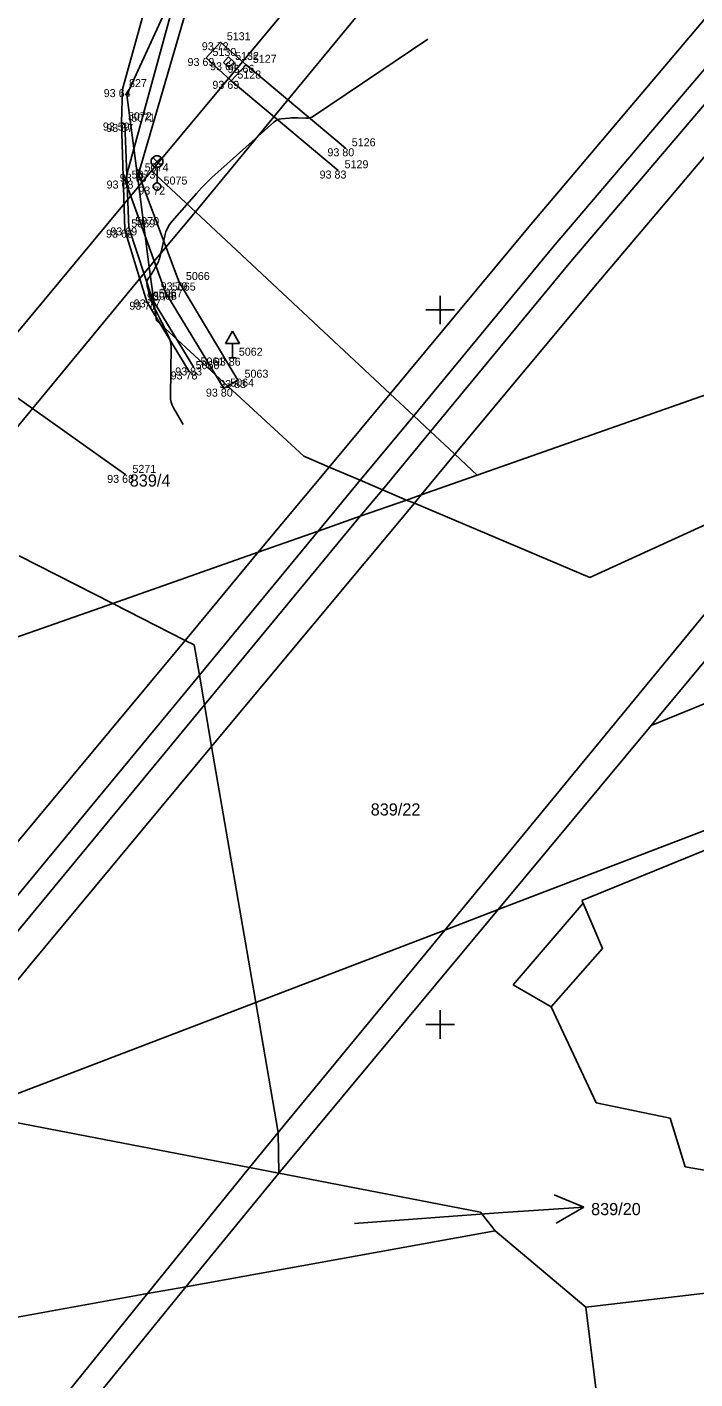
# Model space of a CAD drawing. Extents: x -711081 to -709338, y -1025122 to -1024092.
# Drawn here: x -709764.45 to -709741.09, y -1024537.41 to -1024490.1 of the extents above; entities that cross this region are included whole.
import ezdxf

# ---------------------------------------------------------------- set-up
doc = ezdxf.new("R2010")
doc.units = 0
for name, color, linetype in [('Ex_Minor Contours', 7, 'Continuous'), ('Z_body', 7, 'Continuous'), ('Z_body_cisla', 7, 'Continuous'), ('Z_body_vysky_redukovane', 7, 'Continuous'), ('Z_dopravni_znacky', 7, 'Continuous'), ('Z_hektometricka_sit', 7, 'Continuous'), ('Z_katastr_cisla_pozemkova', 7, 'Continuous'), ('Z_katastr_hranice', 7, 'Continuous'), ('Z_katastr_parcelni_cislo_odkaz', 7, 'Continuous'), ('Z_katastr_vnitrni_kresba', 7, 'Continuous'), ('Z_komunikace', 7, 'Continuous'), ('Z_komunikace_osa', 7, 'Continuous'), ('Z_obruba', 7, 'Continuous'), ('Z_rozhranni', 7, 'Continuous'), ('Z_site_kanalizace_znaky', 7, 'Continuous'), ('Z_site_vo_znaky', 7, 'Continuous'), ('Z_svodidlo_betonove', 7, 'Continuous'), ('Z_zlabek', 7, 'Continuous')]:
    doc.layers.add(name, color=color, linetype=linetype)

# ---------------------------------------------------------------- blocks, each defined once
blk = doc.blocks.new('POINT_DISPLAY')
blk.add_line((0, 0), (0, 0))
blk = doc.blocks.new('Z34')
for p, q in [((-0.2, 0.93), (-0.15, 1.02)), ((-0.15, 1.02), (-0.05, 1.07)), ((0.15, 0.72), (-0.15, 1.02)), ((0.15, 1.02), (-0.15, 0.72)), ((-0.05, 1.07), (0.05, 1.07)), ((0.05, 1.07), (0.15, 1.02)), ((0.15, 1.02), (0.2, 0.93)), ((-0.2, 0.82), (-0.2, 0.93)), ((-0.15, 0.72), (-0.2, 0.82)), ((-0.05, 0.68), (-0.15, 0.72)), ((0.05, 0.68), (-0.05, 0.68)), ((0, 0.13), (0, 0.68)), ((0.15, 0.72), (0.05, 0.68)), ((0.2, 0.82), (0.15, 0.72)), ((0.2, 0.93), (0.2, 0.82)), ((-0.13, 0.03), (-0.1, 0.08)), ((-0.13, -0.03), (-0.13, 0.03)), ((-0.1, 0.08), (-0.08, 0.1)), ((-0.08, 0.1), (-0.03, 0.13)), ((-0.03, 0.13), (0.03, 0.13)), ((0.03, 0.13), (0.08, 0.1)), ((0.08, 0.1), (0.1, 0.08)), ((0.1, 0.08), (0.13, 0.03)), ((0.13, 0.03), (0.13, -0.03)), ((-0.1, -0.08), (-0.13, -0.03)), ((-0.08, -0.1), (-0.1, -0.08)), ((-0.03, -0.13), (-0.08, -0.1)), ((0.03, -0.13), (-0.03, -0.13)), ((0.08, -0.1), (0.03, -0.13)), ((0.1, -0.08), (0.08, -0.1)), ((0.13, -0.03), (0.1, -0.08))]:
    blk.add_line(p, q)
blk = doc.blocks.new('Z46260')
for p, q in [((0.13, 0.13), (-0.13, 0.13)), ((-0.13, 0.13), (-0.13, -0.13)), ((0.13, 0), (-0.13, 0)), ((0.13, -0.13), (0.13, 0.13)), ((-0.13, -0.13), (0.13, -0.13))]:
    blk.add_line(p, q)
blk = doc.blocks.new('Z527')
for p, q in [((0, 0.93), (-0.25, 0.5)), ((-0.25, 0.5), (0.25, 0.5)), ((0.25, 0.5), (0, 0.93)), ((0, 0), (0, 0.5)), ((-0.13, 0), (0.13, 0))]:
    blk.add_line(p, q)

msp = doc.modelspace()

# ---------------------------------------------------------------- linework, layer by layer
at = {"layer": 'Ex_Minor Contours'}
msp.add_lwpolyline([(-709758.989, -1024504.008), (-709759.324, -1024503.429), (-709759.373, -1024503.331), (-709759.407, -1024503.229), (-709759.427, -1024503.123), (-709759.433, -1024503.013), (-709759.411, -1024501.278), (-709759.415, -1024501.192), (-709759.428, -1024501.109), (-709759.451, -1024501.027), (-709759.484, -1024500.947), (-709759.635, -1024500.634), (-709759.673, -1024500.555), (-709759.711, -1024500.477), (-709759.75, -1024500.399), (-709759.789, -1024500.321), (-709760.072, -1024499.764), (-709760.098, -1024499.71), (-709760.12, -1024499.654), (-709760.139, -1024499.597), (-709760.154, -1024499.539), (-709760.226, -1024499.232), (-709760.231, -1024499.209), (-709760.235, -1024499.186), (-709760.24, -1024499.163), (-709760.244, -1024499.14), (-709760.258, -1024499.047), (-709760.259, -1024499.024), (-709760.257, -1024499.002), (-709760.25, -1024498.981), (-709760.239, -1024498.96), (-709760.084, -1024498.718), (-709760.055, -1024498.674), (-709760.028, -1024498.629), (-709760.002, -1024498.584), (-709759.976, -1024498.538), (-709759.875, -1024498.354), (-709759.851, -1024498.307), (-709759.831, -1024498.259), (-709759.814, -1024498.21), (-709759.801, -1024498.16), (-709759.63, -1024497.402), (-709759.59, -1024497.263), (-709759.533, -1024497.132), (-709759.461, -1024497.009), (-709759.372, -1024496.895), (-709758.52, -1024495.924), (-709758.342, -1024495.729), (-709758.159, -1024495.539), (-709757.971, -1024495.354), (-709757.777, -1024495.175), (-709755.811, -1024493.422), (-709755.754, -1024493.379), (-709755.694, -1024493.346), (-709755.629, -1024493.324), (-709755.559, -1024493.311), (-709755.272, -1024493.282), (-709755.2, -1024493.276), (-709755.128, -1024493.273), (-709755.056, -1024493.272), (-709754.984, -1024493.275), (-709754.694, -1024493.29), (-709754.623, -1024493.288), (-709754.555, -1024493.275), (-709754.491, -1024493.251), (-709754.429, -1024493.216), (-709750.427, -1024490.523)], dxfattribs=at)
msp.add_lwpolyline([(-709760.598, -1024495.094), (-709760.589, -1024495.079), (-709760.572, -1024495.086), (-709760.549, -1024495.113), (-709760.425, -1024495.289), (-709760.412, -1024495.315), (-709760.41, -1024495.339), (-709760.419, -1024495.361), (-709760.44, -1024495.382), (-709760.545, -1024495.46), (-709760.568, -1024495.473), (-709760.584, -1024495.472), (-709760.594, -1024495.459), (-709760.598, -1024495.433), (-709760.601, -1024495.13)], close=True, dxfattribs=at)
at = {"layer": 'Z_hektometricka_sit'}
for p, q in [((-709750, -1024499.5), (-709750, -1024500.5)), ((-709750.5, -1024500), (-709749.5, -1024500)), ((-709750, -1024524.5), (-709750, -1024525.5)), ((-709750.5, -1024525), (-709749.5, -1024525))]:
    msp.add_line(p, q, dxfattribs=at)
at = {"layer": 'Z_katastr_hranice'}
for p, q in [((-709760.09, -1024495.13), (-709755.63, -1024489.77)), ((-709760.09, -1024495.13), (-709760.54, -1024495.67)), ((-709758.56, -1024496.56), (-709760.09, -1024495.13)), ((-709760.54, -1024495.67), (-709770.33, -1024507.45)), ((-709751.75, -1024502.93), (-709758.56, -1024496.56)), ((-709748.7, -1024505.78), (-709736.74, -1024501.56)), ((-709750.92, -1024503.7), (-709751.75, -1024502.93)), ((-709750.34, -1024504.25), (-709750.92, -1024503.7)), ((-709749.68, -1024504.86), (-709750.34, -1024504.25)), ((-709749.48, -1024505.05), (-709749.68, -1024504.86)), ((-709748.7, -1024505.78), (-709749.48, -1024505.05)), ((-709750.66, -1024506.47), (-709748.7, -1024505.78)), ((-709751.17, -1024506.65), (-709750.66, -1024506.47)), ((-709742.62, -1024514.54), (-709735.81, -1024506.35)), ((-709752.79, -1024507.22), (-709751.17, -1024506.65)), ((-709754.26, -1024507.74), (-709752.79, -1024507.22)), ((-709756.36, -1024508.48), (-709754.26, -1024507.74)), ((-709713.04, -1024507.59), (-709747.97, -1024520.98)), ((-709761.45, -1024510.27), (-709756.36, -1024508.48)), ((-709767.5, -1024512.4), (-709761.45, -1024510.27)), ((-709747.97, -1024520.98), (-709742.62, -1024514.54)), ((-709733.31, -1024515.87), (-709745.04, -1024520.66)), ((-709745.04, -1024520.66), (-709745, -1024520.76)), ((-709747.97, -1024520.98), (-709755.64, -1024530.21)), ((-709747.97, -1024520.98), (-709749.84, -1024521.7)), ((-709745, -1024520.76), (-709747.45, -1024523.62)), ((-709749.84, -1024521.7), (-709756.45, -1024524.23)), ((-709747.45, -1024523.62), (-709746.12, -1024524.39)), ((-709756.45, -1024524.23), (-709769.52, -1024529.24)), ((-709746.12, -1024524.39), (-709744.54, -1024527.75)), ((-709744.54, -1024527.75), (-709741.95, -1024528.28)), ((-709741.95, -1024528.28), (-709741.43, -1024529.99)), ((-709764.9, -1024528.42), (-709756.66, -1024530.01)), ((-709758.89, -1024534.18), (-709755.64, -1024530.21)), ((-709756.66, -1024530.01), (-709755.64, -1024530.21)), ((-709755.64, -1024530.21), (-709748.59, -1024531.57)), ((-709741.43, -1024529.99), (-709725.28, -1024532.73)), ((-709748.59, -1024531.57), (-709748.08, -1024532.22)), ((-709748.08, -1024532.22), (-709758.89, -1024534.18)), ((-709744.9, -1024534.89), (-709748.08, -1024532.22)), ((-709760.23, -1024534.42), (-709776.13, -1024537.31)), ((-709758.89, -1024534.18), (-709764.86, -1024541.52)), ((-709758.89, -1024534.18), (-709760.23, -1024534.42)), ((-709739.24, -1024534.23), (-709744.9, -1024534.89)), ((-709744.9, -1024534.89), (-709744.27, -1024539.98))]:
    msp.add_line(p, q, dxfattribs=at)
at = {"layer": 'Z_katastr_parcelni_cislo_odkaz'}
for p, q in [((-709744.976, -1024531.391), (-709746.01, -1024530.961)), ((-709752.99, -1024531.97), (-709747.97, -1024531.6)), ((-709747.97, -1024531.6), (-709744.976, -1024531.391)), ((-709744.976, -1024531.391), (-709745.94, -1024531.96))]:
    msp.add_line(p, q, dxfattribs=at)
at = {"layer": 'Z_katastr_vnitrni_kresba'}
for p, q in [((-709734.52, -1024467.43), (-709758.56, -1024496.56)), ((-709746.89, -1024497.08), (-709729.07, -1024475.99)), ((-709746.05, -1024497.79), (-709728.4, -1024477.04)), ((-709727.95, -1024477.75), (-709745.43, -1024498.3)), ((-709727.33, -1024478.73), (-709744.51, -1024499.07)), ((-709760.96, -1024492.47), (-709757.38, -1024484.69)), ((-709760.54, -1024495.67), (-709760.96, -1024492.47)), ((-709760.17, -1024498.5), (-709760.54, -1024495.67)), ((-709758.56, -1024496.56), (-709760.17, -1024498.5)), ((-709751.75, -1024502.93), (-709746.89, -1024497.08)), ((-709750.92, -1024503.7), (-709746.05, -1024497.79)), ((-709760.17, -1024498.5), (-709767.96, -1024507.94)), ((-709759.92, -1024500.37), (-709760.17, -1024498.5)), ((-709750.34, -1024504.25), (-709745.43, -1024498.3)), ((-709749.48, -1024505.05), (-709744.51, -1024499.07)), ((-709754.77, -1024505.12), (-709759.92, -1024500.37)), ((-709708.03, -1024500.4), (-709742.62, -1024514.54)), ((-709753.88, -1024505.5), (-709751.75, -1024502.93)), ((-709752.79, -1024505.96), (-709750.92, -1024503.7)), ((-709752.02, -1024506.29), (-709750.34, -1024504.25)), ((-709753.88, -1024505.5), (-709754.77, -1024505.12)), ((-709750.66, -1024506.47), (-709749.48, -1024505.05)), ((-709756.36, -1024508.48), (-709753.88, -1024505.5)), ((-709752.79, -1024505.96), (-709753.88, -1024505.5)), ((-709754.26, -1024507.74), (-709752.79, -1024505.96)), ((-709752.02, -1024506.29), (-709752.79, -1024505.96)), ((-709749.84, -1024521.7), (-709736.65, -1024505.65)), ((-709736.65, -1024505.65), (-709744.76, -1024509.36)), ((-709752.79, -1024507.22), (-709752.02, -1024506.29)), ((-709751.17, -1024506.65), (-709752.02, -1024506.29)), ((-709750.9, -1024506.76), (-709750.66, -1024506.47)), ((-709757.99, -1024515.28), (-709750.9, -1024506.76)), ((-709750.9, -1024506.76), (-709751.17, -1024506.65)), ((-709744.76, -1024509.36), (-709750.9, -1024506.76)), ((-709758.24, -1024513.82), (-709752.79, -1024507.22)), ((-709758.42, -1024512.78), (-709754.26, -1024507.74)), ((-709764.72, -1024508.6), (-709761.45, -1024510.27)), ((-709758.92, -1024511.56), (-709756.36, -1024508.48)), ((-709761.45, -1024510.27), (-709758.92, -1024511.56)), ((-709766.78, -1024521.01), (-709758.92, -1024511.56)), ((-709758.92, -1024511.56), (-709758.6, -1024511.72)), ((-709758.6, -1024511.72), (-709758.42, -1024512.78)), ((-709773.15, -1024530.63), (-709758.42, -1024512.78)), ((-709758.42, -1024512.78), (-709758.24, -1024513.82)), ((-709771.64, -1024530.05), (-709758.24, -1024513.82)), ((-709758.24, -1024513.82), (-709757.99, -1024515.28)), ((-709764.39, -1024522.98), (-709757.99, -1024515.28)), ((-709757.99, -1024515.28), (-709756.45, -1024524.23)), ((-709744.32, -1024522.34), (-709745, -1024520.76)), ((-709755.66, -1024528.78), (-709749.84, -1024521.7)), ((-709746.12, -1024524.39), (-709744.32, -1024522.34)), ((-709769.52, -1024529.24), (-709764.39, -1024522.98)), ((-709756.45, -1024524.23), (-709755.66, -1024528.78)), ((-709756.66, -1024530.01), (-709755.66, -1024528.78)), ((-709755.66, -1024528.78), (-709755.64, -1024530.21)), ((-709760.23, -1024534.42), (-709756.66, -1024530.01)), ((-709775.75, -1024553.6), (-709760.23, -1024534.42))]:
    msp.add_line(p, q, dxfattribs=at)
at = {"layer": 'Z_komunikace'}
for p, q in [((-709761.11, -1024492.27), (-709759.82, -1024487.65)), ((-709761.11, -1024492.27), (-709761.14, -1024493.44)), ((-709761.03, -1024497.19), (-709761.14, -1024493.44)), ((-709760.26, -1024499.71), (-709761.03, -1024497.19)), ((-709758.77, -1024502.15), (-709760.26, -1024499.71))]:
    msp.add_line(p, q, dxfattribs=at)
at = {"layer": 'Z_komunikace_osa'}
msp.add_line((-709768.55, -1024500.39), (-709760.99, -1024505.77), dxfattribs=at)
at = {"layer": 'Z_obruba'}
for p, q in [((-709761.02, -1024493.49), (-709761.14, -1024493.44)), ((-709760.88, -1024497.11), (-709761.02, -1024493.49)), ((-709760.06, -1024499.63), (-709760.88, -1024497.11)), ((-709758.61, -1024502.01), (-709760.06, -1024499.63))]:
    msp.add_line(p, q, dxfattribs=at)
at = {"layer": 'Z_rozhranni'}
for p, q in [((-709758.18, -1024491.18), (-709757.68, -1024490.63)), ((-709757.68, -1024490.63), (-709756.78, -1024491.42)), ((-709758.18, -1024491.18), (-709757.31, -1024491.98))]:
    msp.add_line(p, q, dxfattribs=at)
at = {"layer": 'Z_svodidlo_betonove'}
for p, q in [((-709761.01, -1024495.47), (-709758.78, -1024487.29)), ((-709760.55, -1024495.23), (-709758.31, -1024487.57)), ((-709759.6, -1024499.39), (-709761.01, -1024495.47)), ((-709759.12, -1024499.03), (-709760.55, -1024495.23)), ((-709757.56, -1024502.75), (-709759.6, -1024499.39)), ((-709757.07, -1024502.45), (-709759.12, -1024499.03)), ((-709757.07, -1024502.45), (-709757.56, -1024502.75))]:
    msp.add_line(p, q, dxfattribs=at)
at = {"layer": 'Z_zlabek'}
for p, q in [((-709756.78, -1024491.42), (-709757.31, -1024491.98)), ((-709753.31, -1024494.34), (-709756.78, -1024491.42)), ((-709757.31, -1024491.98), (-709753.56, -1024495.12))]:
    msp.add_line(p, q, dxfattribs=at)

# ---------------------------------------------------------------- block references
at = {"layer": 'Z_body'}
for p in [(-709757.68, -1024490.63), (-709758.18, -1024491.18), (-709757.39, -1024491.33), (-709756.78, -1024491.42), (-709761.11, -1024492.27), (-709757.31, -1024491.98), (-709761.14, -1024493.44), (-709761.02, -1024493.49), (-709753.31, -1024494.34), (-709753.56, -1024495.12), (-709761.01, -1024495.47), (-709760.55, -1024495.23), (-709759.9, -1024495.68), (-709761.03, -1024497.19), (-709760.88, -1024497.11), (-709759.6, -1024499.39), (-709759.12, -1024499.03), (-709760.26, -1024499.71), (-709760.06, -1024499.63), (-709757.26, -1024501.67), (-709758.77, -1024502.15), (-709758.61, -1024502.01), (-709757.56, -1024502.75), (-709757.07, -1024502.45), (-709760.99, -1024505.77)]:
    msp.add_blockref('POINT_DISPLAY', p, dxfattribs=at)
at = {"layer": 'Z_dopravni_znacky'}
msp.add_blockref('Z527', (-709757.26, -1024501.67), dxfattribs=at)
at = {"layer": 'Z_site_kanalizace_znaky', "rotation": 46.79999999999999}
msp.add_blockref('Z46260', (-709757.39, -1024491.33), dxfattribs=at)
at = {"layer": 'Z_site_vo_znaky'}
msp.add_blockref('Z34', (-709759.9, -1024495.68), dxfattribs=at)

# ---------------------------------------------------------------- texts
at = {"layer": 'Z_body_cisla'}
for s, p in [('5131', (-709757.46, -1024490.56)), ('5130', (-709757.96, -1024491.11)), ('5132', (-709757.17, -1024491.25)), ('5127', (-709756.55, -1024491.35)), ('5128', (-709757.09, -1024491.9)), ('827', (-709760.88, -1024492.2)), ('5072', (-709760.92, -1024493.36)), ('5071', (-709760.8, -1024493.41)), ('5126', (-709753.09, -1024494.27)), ('5073', (-709760.79, -1024495.4)), ('5074', (-709760.33, -1024495.15)), ('5129', (-709753.34, -1024495.04)), ('5075', (-709759.67, -1024495.61)), ('5069', (-709760.8, -1024497.11)), ('5070', (-709760.66, -1024497.03)), ('5066', (-709758.89, -1024498.95)), ('5068', (-709760.04, -1024499.64)), ('5067', (-709759.84, -1024499.56)), ('5065', (-709759.38, -1024499.32)), ('5062', (-709757.04, -1024501.6)), ('5060', (-709758.55, -1024502.07)), ('5061', (-709758.38, -1024501.94)), ('5063', (-709756.84, -1024502.37)), ('5064', (-709757.34, -1024502.68)), ('5271', (-709760.76, -1024505.7))]:
    msp.add_text(s, height=0.28, dxfattribs=at).set_placement(p)
at = {"layer": 'Z_body_vysky_redukovane'}
for s, p in [('93 72', (-709758.333, -1024490.91)), ('93 69', (-709758.833, -1024491.46)), ('93 64', (-709758.043, -1024491.61)), ('93 66', (-709757.433, -1024491.7)), ('93 64', (-709761.763, -1024492.55)), ('93 69', (-709757.963, -1024492.26)), ('93 59', (-709761.793, -1024493.72)), ('93 67', (-709761.673, -1024493.77)), ('93 80', (-709753.94, -1024494.62)), ('93 83', (-709754.213, -1024495.4)), ('93 68', (-709761.663, -1024495.75)), ('93 76', (-709761.203, -1024495.51)), ('93 72', (-709760.553, -1024495.96)), ('93 66', (-709761.683, -1024497.47)), ('93 69', (-709761.533, -1024497.39)), ('93 78', (-709760.253, -1024499.67)), ('93 79', (-709759.773, -1024499.31)), ('93 71', (-709760.867, -1024499.99)), ('93 77', (-709760.713, -1024499.91)), ('93 86', (-709757.913, -1024501.95)), ('93 78', (-709759.423, -1024502.43)), ('93 83', (-709759.263, -1024502.29)), ('93 80', (-709758.19, -1024503.03)), ('93 83', (-709757.723, -1024502.73)), ('93 68', (-709761.643, -1024506.05))]:
    msp.add_text(s, height=0.28, dxfattribs=at).set_placement(p)
at = {"layer": 'Z_katastr_cisla_pozemkova'}
for s, p in [('839/4', (-709760.853, -1024506.179)), ('839/22', (-709752.427, -1024517.69)), ('839/20', (-709744.72, -1024531.675))]:
    msp.add_text(s, height=0.425, dxfattribs=at).set_placement(p)

doc.saveas('drawing.dxf')
